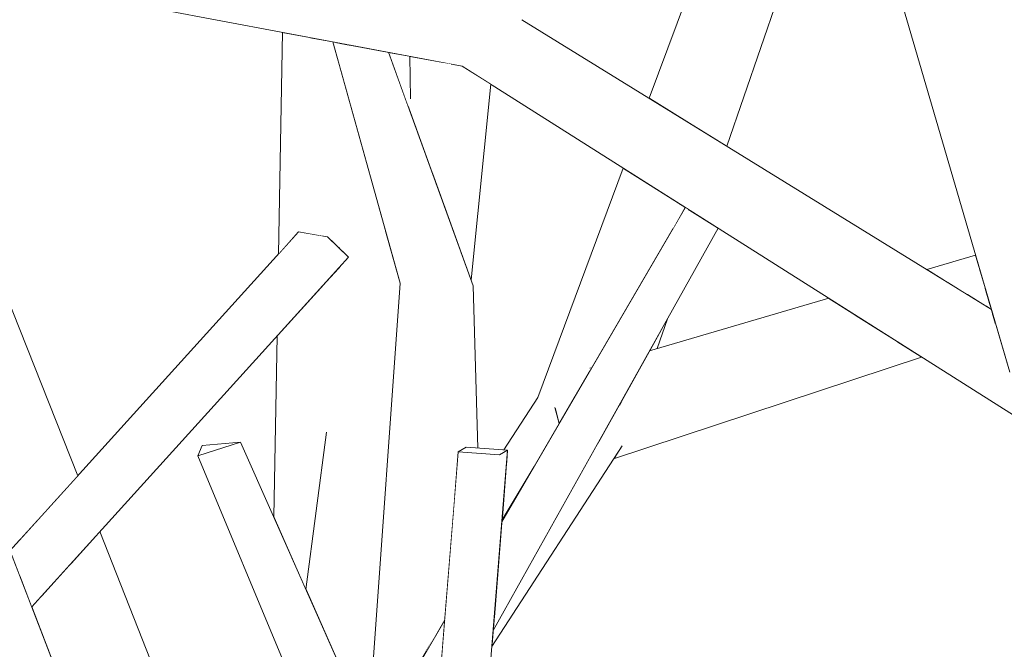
# Model space of a CAD drawing. Extents: x -289599 to -184549, y 66678 to 295474.
# Tile 376 of 656: x -262643 to -262552, y 72158 to 72217. Entities that reach past the tile are written whole.
import ezdxf

# ---------------------------------------------------------------- set-up
doc = ezdxf.new("R2010")
doc.units = 0
doc.header["$MEASUREMENT"] = 0
doc.linetypes.add('Wipeout_Contour', pattern=[1000, 0, -1000])
doc.layers.add('arch drzewa', color=8, linetype='Continuous')
doc.layers.add('arch drzewa_Nr_Pióra__4', color=8, linetype='Continuous', lineweight=9)

msp = doc.modelspace()

# ---------------------------------------------------------------- wipeouts: each hides what was drawn before it
at = {"color": 254, "linetype": 'Wipeout_Contour', "lineweight": 0, "ltscale": 2556269.257003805}
msp.add_wipeout([(-262558.495, 72228.646), (-262545.807, 72192.854), (-262543.711, 72199.638), (-262553.337, 72230.525), (-262554.878, 72229.963), (-262554.853, 72229.757), (-262554.956, 72229.859), (-262555.024, 72229.91)], dxfattribs=at).dxf.layer = 'arch drzewa'
at = {"color": 254, "linetype": 'Wipeout_Contour', "lineweight": 0, "ltscale": 1917668.64734372}
msp.add_wipeout([(-262653.554, 72192.451), (-262658.276, 72191.556), (-262644.48, 72163.259), (-262643.657, 72164.048), (-262644.376, 72163.046), (-262633.711, 72141.17)], dxfattribs=at).dxf.layer = 'arch drzewa'
at = {"color": 254, "linetype": 'Wipeout_Contour', "lineweight": 0, "ltscale": 958751.342294}
msp.add_wipeout([(-262607.433, 72143.643), (-262622.436, 72177.382), (-262626.378, 72176.106)], dxfattribs=at).dxf.layer = 'arch drzewa'
at = {"color": 254, "linetype": 'Wipeout_Contour', "lineweight": 0, "ltscale": 1278273.245990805}
msp.add_wipeout([(-262597.639, 72176.623), (-262601.476, 72176.893), (-262602.221, 72176.462), (-262598.384, 72176.193)], dxfattribs=at).dxf.layer = 'arch drzewa'

# ---------------------------------------------------------------- next in the draw order: wipeouts: each hides what was drawn before it
at = {"color": 254, "linetype": 'Wipeout_Contour', "lineweight": 0, "ltscale": 1917035.445205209}
msp.add_wipeout([(-262558.495, 72228.646), (-262520.656, 72106.94), (-262526.791, 72139.208), (-262528.844, 72145), (-262546.43, 72190.838), (-262545.807, 72192.854)], dxfattribs=at).dxf.layer = 'arch drzewa'
at = {"color": 254, "linetype": 'Wipeout_Contour', "lineweight": 0, "ltscale": 2556860.527461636}
msp.add_wipeout([(-262644.48, 72163.259), (-262658.276, 72191.556), (-262639.451, 72140.774), (-262633.711, 72141.17), (-262644.376, 72163.046), (-262645.103, 72162.411), (-262645.123, 72162.43), (-262645.139, 72162.433)], dxfattribs=at).dxf.layer = 'arch drzewa'
at = {"color": 254, "linetype": 'Wipeout_Contour', "lineweight": 0, "ltscale": 958732.31987}
msp.add_wipeout([(-262626.378, 72176.106), (-262611.798, 72141.098), (-262607.433, 72143.643)], dxfattribs=at).dxf.layer = 'arch drzewa'
at = {"color": 254, "linetype": 'Wipeout_Contour', "lineweight": 0, "ltscale": 1278246.391861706}
msp.add_wipeout([(-262598.384, 72176.193), (-262602.818, 72121.325), (-262602.308, 72118.855), (-262597.639, 72176.623)], dxfattribs=at).dxf.layer = 'arch drzewa'

# ---------------------------------------------------------------- next in the draw order: wipeouts: each hides what was drawn before it
at = {"color": 254, "linetype": 'Wipeout_Contour', "lineweight": 0, "ltscale": 2236586.000114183}
msp.add_wipeout([(-262564.13, 72228.611), (-262547.482, 72181.357), (-262545.413, 72179.033), (-262546.258, 72177.881), (-262519.942, 72103.186), (-262520.656, 72106.94), (-262558.495, 72228.646)], dxfattribs=at).dxf.layer = 'arch drzewa'
at = {"color": 254, "linetype": 'Wipeout_Contour', "lineweight": 0, "ltscale": 958855.275603}
msp.add_wipeout([(-262639.451, 72140.774), (-262658.276, 72191.556), (-262659.289, 72190.838)], dxfattribs=at).dxf.layer = 'arch drzewa'
at = {"color": 254, "linetype": 'Wipeout_Contour', "lineweight": 0, "ltscale": 958777.465239}
msp.add_wipeout([(-262626.378, 72176.106), (-262622.436, 72177.382), (-262625.972, 72177.05)], dxfattribs=at).dxf.layer = 'arch drzewa'
at = {"color": 254, "linetype": 'Wipeout_Contour', "lineweight": 0, "ltscale": 1278257.881153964}
msp.add_wipeout([(-262605.593, 72134.744), (-262602.818, 72121.325), (-262598.384, 72176.193), (-262602.221, 72176.462)], dxfattribs=at).dxf.layer = 'arch drzewa'

# ---------------------------------------------------------------- next in the draw order: wipeouts: each hides what was drawn before it
at = {"color": 254, "linetype": 'Wipeout_Contour', "lineweight": 0, "ltscale": 958588.496521}
msp.add_wipeout([(-262547.482, 72181.357), (-262564.13, 72228.611), (-262551.154, 72184.213)], dxfattribs=at).dxf.layer = 'arch drzewa'
at = {"color": 254, "linetype": 'Wipeout_Contour', "lineweight": 0, "ltscale": 958827.076866}
msp.add_wipeout([(-262659.289, 72190.838), (-262641.825, 72140.081), (-262639.451, 72140.774)], dxfattribs=at).dxf.layer = 'arch drzewa'
at = {"color": 254, "linetype": 'Wipeout_Contour', "lineweight": 0, "ltscale": 958704.339281}
msp.add_wipeout([(-262605.806, 72156.891), (-262603.803, 72156.893), (-262603.481, 72160.877)], dxfattribs=at).dxf.layer = 'arch drzewa'

# ---------------------------------------------------------------- next in the draw order: wipeouts: each hides what was drawn before it
at = {"color": 254, "linetype": 'Wipeout_Contour', "lineweight": 0, "ltscale": 1278203.043382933}
msp.add_wipeout([(-262596.316, 72216.579), (-262598.373, 72216.022), (-262552.619, 72189.224), (-262552.756, 72189.692)], dxfattribs=at).dxf.layer = 'arch drzewa'
at = {"color": 254, "linetype": 'Wipeout_Contour', "lineweight": 0, "ltscale": 1597999.1908334}
msp.add_wipeout([(-262643.819, 72167.291), (-262642.947, 72165.038), (-262642.891, 72164.894), (-262614.361, 72196.41), (-262617.034, 72196.878)], dxfattribs=at).dxf.layer = 'arch drzewa'
at = {"color": 254, "linetype": 'Wipeout_Contour', "lineweight": 0, "ltscale": 958705.20612}
msp.add_wipeout([(-262603.453, 72161.216), (-262605.402, 72157.583), (-262603.481, 72160.877)], dxfattribs=at).dxf.layer = 'arch drzewa'

# ---------------------------------------------------------------- next in the draw order: wipeouts: each hides what was drawn before it
at = {"color": 254, "linetype": 'Wipeout_Contour', "lineweight": 0, "ltscale": 958627.841579}
msp.add_wipeout([(-262598.373, 72216.022), (-262552.355, 72188.322), (-262552.619, 72189.224)], dxfattribs=at).dxf.layer = 'arch drzewa'
at = {"color": 254, "linetype": 'Wipeout_Contour', "lineweight": 0, "ltscale": 1278384.38747088}
msp.add_wipeout([(-262614.361, 72196.41), (-262642.891, 72164.894), (-262641.804, 72162.085), (-262612.417, 72194.548)], dxfattribs=at).dxf.layer = 'arch drzewa'

# ---------------------------------------------------------------- next in the draw order: linework, layer by layer
at = {"layer": 'arch drzewa_Nr_Pióra__4', "linetype": 'Continuous'}
for p, q in [((-262622.436, 72177.382), (-262626.378, 72176.106)), ((-262626.378, 72176.106), (-262625.972, 72177.05)), ((-262625.972, 72177.05), (-262622.436, 72177.382))]:
    msp.add_line(p, q, dxfattribs=at)

# ---------------------------------------------------------------- next in the draw order: wipeouts: each hides what was drawn before it
at = {"color": 254, "linetype": 'Wipeout_Contour', "lineweight": 0, "ltscale": 1278205.522328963}
msp.add_wipeout([(-262598.373, 72216.022), (-262601.874, 72212.28), (-262552.014, 72187.156), (-262552.355, 72188.322)], dxfattribs=at).dxf.layer = 'arch drzewa'
at = {"color": 254, "linetype": 'Wipeout_Contour', "lineweight": 0, "ltscale": 1278457.763025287}
msp.add_wipeout([(-262652.149, 72196.927), (-262640.458, 72171.004), (-262637.535, 72174.232), (-262649.661, 72204.849)], dxfattribs=at).dxf.layer = 'arch drzewa'
at = {"color": 254, "linetype": 'Wipeout_Contour', "lineweight": 0, "ltscale": 1278344.643395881}
msp.add_wipeout([(-262635.488, 72169.063), (-262638.221, 72166.044), (-262616.981, 72118.949), (-262616.42, 72120.916)], dxfattribs=at).dxf.layer = 'arch drzewa'

# ---------------------------------------------------------------- next in the draw order: wipeouts: each hides what was drawn before it
at = {"color": 254, "linetype": 'Wipeout_Contour', "lineweight": 0, "ltscale": 958779.877999}
msp.add_wipeout([(-262596.316, 72216.579), (-262649.197, 72224.974), (-262598.373, 72216.022)], dxfattribs=at).dxf.layer = 'arch drzewa'
at = {"color": 254, "linetype": 'Wipeout_Contour', "lineweight": 0, "ltscale": 1917180.080985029}
msp.add_wipeout([(-262601.874, 72212.28), (-262546.966, 72177.489), (-262545.413, 72179.033), (-262547.482, 72181.357), (-262551.154, 72184.213), (-262552.014, 72187.156)], dxfattribs=at).dxf.layer = 'arch drzewa'
at = {"color": 254, "linetype": 'Wipeout_Contour', "lineweight": 0, "ltscale": 1278462.038366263}
msp.add_wipeout([(-262653.023, 72194.143), (-262642.946, 72168.255), (-262640.458, 72171.004), (-262652.149, 72196.927)], dxfattribs=at).dxf.layer = 'arch drzewa'
at = {"color": 254, "linetype": 'Wipeout_Contour', "lineweight": 0, "ltscale": 1917492.914869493}
msp.add_wipeout([(-262640.923, 72163.058), (-262620.559, 72110.744), (-262620.422, 72111.6), (-262618.53, 72113.527), (-262616.981, 72118.949), (-262638.221, 72166.044)], dxfattribs=at).dxf.layer = 'arch drzewa'

# ---------------------------------------------------------------- next in the draw order: linework, layer by layer
at = {"layer": 'arch drzewa_Nr_Pióra__4', "linetype": 'Continuous'}
msp.add_line((-262637.535, 72174.232), (-262649.661, 72204.849), dxfattribs=at)

# ---------------------------------------------------------------- next in the draw order: wipeouts: each hides what was drawn before it
at = {"color": 254, "linetype": 'Wipeout_Contour', "lineweight": 0, "ltscale": 1597773.577738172}
msp.add_wipeout([(-262580.186, 72206.623), (-262577.294, 72204.838), (-262566.707, 72235.575), (-262568.922, 72241.561), (-262572.17, 72242.416)], dxfattribs=at).dxf.layer = 'arch drzewa'
at = {"color": 254, "linetype": 'Wipeout_Contour', "lineweight": 0, "ltscale": 1598085.16661714}
msp.add_wipeout([(-262649.488, 72221.227), (-262598.373, 72216.022), (-262648.912, 72224.924), (-262648.59, 72222.334), (-262649.376, 72222.677)], dxfattribs=at).dxf.layer = 'arch drzewa'
at = {"color": 254, "linetype": 'Wipeout_Contour', "lineweight": 0, "ltscale": 1278234.352078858}
msp.add_wipeout([(-262598.993, 72159.872), (-262578.113, 72197.225), (-262580.882, 72198.979), (-262598.905, 72160.952)], dxfattribs=at).dxf.layer = 'arch drzewa'
at = {"color": 254, "linetype": 'Wipeout_Contour', "lineweight": 0, "ltscale": 1917431.102841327}
msp.add_wipeout([(-262600.834, 72191.887), (-262606.211, 72191.904), (-262602.631, 72171.393), (-262602.221, 72176.462), (-262601.476, 72176.893), (-262600.418, 72176.818)], dxfattribs=at).dxf.layer = 'arch drzewa'
at = {"color": 254, "linetype": 'Wipeout_Contour', "lineweight": 0, "ltscale": 958578.834211}
msp.add_wipeout([(-262552.897, 72190.175), (-262553.283, 72190.018), (-262552.756, 72189.692)], dxfattribs=at).dxf.layer = 'arch drzewa'
at = {"color": 254, "linetype": 'Wipeout_Contour', "lineweight": 0, "ltscale": 1597946.345692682}
msp.add_wipeout([(-262640.923, 72163.058), (-262641.804, 72162.085), (-262634.074, 72142.108), (-262620.694, 72109.902), (-262620.559, 72110.744)], dxfattribs=at).dxf.layer = 'arch drzewa'

# ---------------------------------------------------------------- next in the draw order: linework, layer by layer
at = {"layer": 'arch drzewa_Nr_Pióra__4', "linetype": 'Continuous'}
msp.add_line((-262633.711, 72141.17), (-262653.554, 72192.451), dxfattribs=at)

# ---------------------------------------------------------------- next in the draw order: wipeouts: each hides what was drawn before it
at = {"color": 254, "linetype": 'Wipeout_Contour', "lineweight": 0, "ltscale": 958675.827655}
msp.add_wipeout([(-262584.499, 72209.285), (-262580.186, 72206.623), (-262572.17, 72242.416)], dxfattribs=at).dxf.layer = 'arch drzewa'
at = {"color": 254, "linetype": 'Wipeout_Contour', "lineweight": 0, "ltscale": 958783.59534}
msp.add_wipeout([(-262598.373, 72216.022), (-262649.488, 72221.227), (-262601.874, 72212.28)], dxfattribs=at).dxf.layer = 'arch drzewa'
at = {"color": 254, "linetype": 'Wipeout_Contour', "lineweight": 0, "ltscale": 1278239.715651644}
msp.add_wipeout([(-262598.176, 72169.971), (-262598.905, 72160.952), (-262580.882, 72198.979), (-262581.155, 72199.152)], dxfattribs=at).dxf.layer = 'arch drzewa'
at = {"color": 254, "linetype": 'Wipeout_Contour', "lineweight": 0, "ltscale": 2556557.075058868}
msp.add_wipeout([(-262606.211, 72191.904), (-262606.936, 72155.287), (-262603.931, 72155.299), (-262603.803, 72156.893), (-262605.806, 72156.891), (-262605.402, 72157.583), (-262603.453, 72161.216), (-262602.631, 72171.393)], dxfattribs=at).dxf.layer = 'arch drzewa'
at = {"color": 254, "linetype": 'Wipeout_Contour', "lineweight": 0, "ltscale": 1278108.61033533}
msp.add_wipeout([(-262553.328, 72191.649), (-262555.036, 72191.1), (-262553.283, 72190.018), (-262552.897, 72190.175)], dxfattribs=at).dxf.layer = 'arch drzewa'

# ---------------------------------------------------------------- next in the draw order: linework, layer by layer
at = {"layer": 'arch drzewa_Nr_Pióra__4', "linetype": 'Continuous'}
for p, q in [((-262584.499, 72209.285), (-262572.17, 72242.416)), ((-262577.294, 72204.838), (-262566.707, 72235.575)), ((-262605.593, 72134.744), (-262602.221, 72176.462)), ((-262602.221, 72176.462), (-262601.476, 72176.893))]:
    msp.add_line(p, q, dxfattribs=at)

# ---------------------------------------------------------------- next in the draw order: wipeouts: each hides what was drawn before it
at = {"color": 254, "linetype": 'Wipeout_Contour', "lineweight": 0, "ltscale": 958668.656343}
msp.add_wipeout([(-262581.771, 72199.543), (-262582.297, 72197.194), (-262581.155, 72199.152)], dxfattribs=at).dxf.layer = 'arch drzewa'
at = {"color": 254, "linetype": 'Wipeout_Contour', "lineweight": 0, "ltscale": 1278114.089296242}
msp.add_wipeout([(-262553.826, 72193.355), (-262556.868, 72192.231), (-262555.036, 72191.1), (-262553.328, 72191.649)], dxfattribs=at).dxf.layer = 'arch drzewa'
at = {"color": 254, "linetype": 'Wipeout_Contour', "lineweight": 0, "ltscale": 958727.783554}
msp.add_wipeout([(-262606.936, 72155.287), (-262606.211, 72191.904), (-262607.628, 72192.117)], dxfattribs=at).dxf.layer = 'arch drzewa'
at = {"color": 254, "linetype": 'Wipeout_Contour', "lineweight": 0, "ltscale": 958665.308655}
msp.add_wipeout([(-262584.476, 72185.843), (-262583.766, 72186.051), (-262582.812, 72188.819)], dxfattribs=at).dxf.layer = 'arch drzewa'
at = {"color": 254, "linetype": 'Wipeout_Contour', "lineweight": 0, "ltscale": 958692.734382}
msp.add_wipeout([(-262598.162, 72170.143), (-262598.176, 72169.971), (-262595.174, 72175.117)], dxfattribs=at).dxf.layer = 'arch drzewa'

# ---------------------------------------------------------------- next in the draw order: linework, layer by layer
at = {"layer": 'arch drzewa_Nr_Pióra__4', "linetype": 'Continuous'}
msp.add_line((-262605.869, 72156.782), (-262603.481, 72160.877), dxfattribs=at)

# ---------------------------------------------------------------- next in the draw order: wipeouts: each hides what was drawn before it
at = {"color": 254, "linetype": 'Wipeout_Contour', "lineweight": 0, "ltscale": 1278119.857253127}
msp.add_wipeout([(-262554.224, 72194.717), (-262558.747, 72193.39), (-262556.868, 72192.231), (-262553.826, 72193.355)], dxfattribs=at).dxf.layer = 'arch drzewa'
at = {"color": 254, "linetype": 'Wipeout_Contour', "lineweight": 0, "ltscale": 958722.656045}
msp.add_wipeout([(-262607.628, 72192.117), (-262610.217, 72155.588), (-262606.936, 72155.287)], dxfattribs=at).dxf.layer = 'arch drzewa'
at = {"color": 254, "linetype": 'Wipeout_Contour', "lineweight": 0, "ltscale": 1278240.242810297}
msp.add_wipeout([(-262598.993, 72159.872), (-262599.11, 72158.413), (-262587.085, 72176.936), (-262589.288, 72177.234)], dxfattribs=at).dxf.layer = 'arch drzewa'

# ---------------------------------------------------------------- next in the draw order: linework, layer by layer
at = {"layer": 'arch drzewa_Nr_Pióra__4', "linetype": 'Continuous'}
msp.add_line((-262558.747, 72193.39), (-262554.224, 72194.717), dxfattribs=at)

# ---------------------------------------------------------------- next in the draw order: wipeouts: each hides what was drawn before it
at = {"color": 254, "linetype": 'Wipeout_Contour', "lineweight": 0, "ltscale": 958748.653935}
msp.add_wipeout([(-262608.705, 72213.564), (-262612.277, 72214.235), (-262600.834, 72191.887)], dxfattribs=at).dxf.layer = 'arch drzewa'
at = {"color": 254, "linetype": 'Wipeout_Contour', "lineweight": 0, "ltscale": 2236947.310090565}
msp.add_wipeout([(-262598.162, 72170.143), (-262595.174, 72175.117), (-262592.85, 72179.102), (-262593.227, 72180.46), (-262593.046, 72180.641), (-262594.833, 72181.518), (-262597.743, 72175.326)], dxfattribs=at).dxf.layer = 'arch drzewa'

# ---------------------------------------------------------------- next in the draw order: wipeouts: each hides what was drawn before it
at = {"color": 254, "linetype": 'Wipeout_Contour', "lineweight": 0, "ltscale": 1278331.302940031}
msp.add_wipeout([(-262612.277, 72214.235), (-262613.332, 72214.433), (-262606.211, 72191.904), (-262600.834, 72191.887)], dxfattribs=at).dxf.layer = 'arch drzewa'
at = {"color": 254, "linetype": 'Wipeout_Contour', "lineweight": 0, "ltscale": 1278262.160355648}
msp.add_wipeout([(-262594.833, 72181.518), (-262597.997, 72176.649), (-262597.639, 72176.623), (-262597.743, 72175.326)], dxfattribs=at).dxf.layer = 'arch drzewa'

# ---------------------------------------------------------------- next in the draw order: linework, layer by layer
at = {"layer": 'arch drzewa_Nr_Pióra__4', "linetype": 'Continuous'}
for p, q in [((-262600.418, 72176.818), (-262600.834, 72191.887)), ((-262602.308, 72118.855), (-262597.639, 72176.623)), ((-262598.384, 72176.193), (-262602.221, 72176.462)), ((-262601.476, 72176.893), (-262597.639, 72176.623)), ((-262597.639, 72176.623), (-262598.384, 72176.193)), ((-262598.162, 72170.143), (-262595.174, 72175.117))]:
    msp.add_line(p, q, dxfattribs=at)

# ---------------------------------------------------------------- next in the draw order: wipeouts: each hides what was drawn before it
at = {"color": 254, "linetype": 'Wipeout_Contour', "lineweight": 0, "ltscale": 958759.683035}
msp.add_wipeout([(-262613.332, 72214.433), (-262613.633, 72214.49), (-262606.211, 72191.904)], dxfattribs=at).dxf.layer = 'arch drzewa'
at = {"color": 254, "linetype": 'Wipeout_Contour', "lineweight": 0, "ltscale": 1597885.971384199}
msp.add_wipeout([(-262602.901, 72212.473), (-262603.526, 72199.302), (-262601.031, 72192.429), (-262599.214, 72210.595), (-262601.874, 72212.28)], dxfattribs=at).dxf.layer = 'arch drzewa'
at = {"color": 254, "linetype": 'Wipeout_Contour', "lineweight": 0, "ltscale": 1917362.889177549}
msp.add_wipeout([(-262586.912, 72202.8), (-262594.833, 72181.518), (-262593.046, 72180.641), (-262589.867, 72184.216), (-262582.297, 72197.194), (-262581.771, 72199.543)], dxfattribs=at).dxf.layer = 'arch drzewa'

# ---------------------------------------------------------------- next in the draw order: linework, layer by layer
at = {"layer": 'arch drzewa_Nr_Pióra__4', "linetype": 'Continuous'}
for p, q in [((-262601.031, 72192.429), (-262599.214, 72210.595)), ((-262597.997, 72176.649), (-262594.833, 72181.518))]:
    msp.add_line(p, q, dxfattribs=at)

# ---------------------------------------------------------------- next in the draw order: wipeouts: each hides what was drawn before it
at = {"color": 254, "linetype": 'Wipeout_Contour', "lineweight": 0, "ltscale": 1278340.058869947}
msp.add_wipeout([(-262613.633, 72214.49), (-262613.875, 72214.535), (-262607.628, 72192.117), (-262606.211, 72191.904)], dxfattribs=at).dxf.layer = 'arch drzewa'
at = {"color": 254, "linetype": 'Wipeout_Contour', "lineweight": 0, "ltscale": 1278317.883031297}
msp.add_wipeout([(-262604.566, 72202.164), (-262603.526, 72199.302), (-262602.901, 72212.473), (-262603.534, 72212.592)], dxfattribs=at).dxf.layer = 'arch drzewa'
at = {"color": 254, "linetype": 'Wipeout_Contour', "lineweight": 0, "ltscale": 1278177.276803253}
msp.add_wipeout([(-262587.667, 72176.04), (-262587.804, 72175.829), (-262559.23, 72185.26), (-262561.48, 72186.686)], dxfattribs=at).dxf.layer = 'arch drzewa'
at = {"color": 254, "linetype": 'Wipeout_Contour', "lineweight": 0, "ltscale": 1278247.120680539}
msp.add_wipeout([(-262593.227, 72180.46), (-262592.85, 72179.102), (-262589.867, 72184.216), (-262593.046, 72180.641)], dxfattribs=at).dxf.layer = 'arch drzewa'

# ---------------------------------------------------------------- next in the draw order: linework, layer by layer
at = {"layer": 'arch drzewa_Nr_Pióra__4', "linetype": 'Continuous'}
for p, q in [((-262590.004, 72184.221), (-262589.835, 72184.27)), ((-262592.85, 72179.102), (-262593.259, 72180.574))]:
    msp.add_line(p, q, dxfattribs=at)

# ---------------------------------------------------------------- next in the draw order: wipeouts: each hides what was drawn before it
at = {"color": 254, "linetype": 'Wipeout_Contour', "lineweight": 0, "ltscale": 1597909.596486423}
msp.add_wipeout([(-262606.872, 72208.515), (-262604.566, 72202.164), (-262603.534, 72212.592), (-262606.731, 72213.193), (-262606.651, 72209.667)], dxfattribs=at).dxf.layer = 'arch drzewa'
at = {"color": 254, "linetype": 'Wipeout_Contour', "lineweight": 0, "ltscale": 2237031.6625941}
msp.add_wipeout([(-262609.155, 72196.259), (-262610.584, 72150.729), (-262609.822, 72149.016), (-262609.181, 72155.493), (-262610.217, 72155.588), (-262607.628, 72192.117), (-262609.019, 72197.107)], dxfattribs=at).dxf.layer = 'arch drzewa'
at = {"color": 254, "linetype": 'Wipeout_Contour', "lineweight": 0, "ltscale": 1917296.596043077}
msp.add_wipeout([(-262589.288, 72177.234), (-262587.085, 72176.936), (-262587.667, 72176.04), (-262561.48, 72186.686), (-262563.932, 72188.239), (-262587.345, 72180.71)], dxfattribs=at).dxf.layer = 'arch drzewa'

# ---------------------------------------------------------------- next in the draw order: linework, layer by layer
at = {"layer": 'arch drzewa_Nr_Pióra__4', "linetype": 'Continuous'}
msp.add_line((-262599.11, 72158.413), (-262587.029, 72177.023), dxfattribs=at)

# ---------------------------------------------------------------- next in the draw order: wipeouts: each hides what was drawn before it
at = {"color": 254, "linetype": 'Wipeout_Contour', "lineweight": 0, "ltscale": 1278337.026065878}
msp.add_wipeout([(-262608.705, 72213.564), (-262606.872, 72208.515), (-262606.651, 72209.667), (-262606.731, 72213.193)], dxfattribs=at).dxf.layer = 'arch drzewa'
at = {"color": 254, "linetype": 'Wipeout_Contour', "lineweight": 0, "ltscale": 1917479.356781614}
msp.add_wipeout([(-262616.354, 72163.705), (-262610.584, 72150.729), (-262609.155, 72196.259), (-262612.924, 72172.88), (-262613.607, 72175.645), (-262614.514, 72177.887)], dxfattribs=at).dxf.layer = 'arch drzewa'
at = {"color": 254, "linetype": 'Wipeout_Contour', "lineweight": 0, "ltscale": 1278188.447897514}
msp.add_wipeout([(-262587.345, 72180.71), (-262563.932, 72188.239), (-262565.31, 72189.112), (-262587.161, 72181.039)], dxfattribs=at).dxf.layer = 'arch drzewa'

# ---------------------------------------------------------------- next in the draw order: linework, layer by layer
at = {"layer": 'arch drzewa_Nr_Pióra__4', "linetype": 'Continuous'}
for p, q in [((-262551.054, 72183.871), (-262564.13, 72228.611)), ((-262606.641, 72209.24), (-262606.731, 72213.193))]:
    msp.add_line(p, q, dxfattribs=at)

# ---------------------------------------------------------------- next in the draw order: wipeouts: each hides what was drawn before it
at = {"color": 254, "linetype": 'Wipeout_Contour', "lineweight": 0, "ltscale": 1917507.376664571}
msp.add_wipeout([(-262609.019, 72197.107), (-262613.422, 72212.907), (-262613.203, 72195.301), (-262612.417, 72194.548), (-262613.183, 72193.702), (-262612.924, 72172.88)], dxfattribs=at).dxf.layer = 'arch drzewa'
at = {"color": 254, "linetype": 'Wipeout_Contour', "lineweight": 0, "ltscale": 1278191.514567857}
msp.add_wipeout([(-262587.161, 72181.039), (-262565.31, 72189.112), (-262567.848, 72190.72), (-262584.476, 72185.843)], dxfattribs=at).dxf.layer = 'arch drzewa'

# ---------------------------------------------------------------- next in the draw order: linework, layer by layer
at = {"layer": 'arch drzewa_Nr_Pióra__4', "linetype": 'Continuous'}
for p, q in [((-262552.756, 72189.692), (-262596.316, 72216.579)), ((-262600.834, 72191.887), (-262608.705, 72213.564)), ((-262546.966, 72177.489), (-262601.874, 72212.28)), ((-262594.833, 72181.518), (-262586.912, 72202.8)), ((-262598.176, 72169.971), (-262581.155, 72199.152)), ((-262598.993, 72159.872), (-262578.113, 72197.225)), ((-262610.217, 72155.588), (-262607.628, 72192.117)), ((-262584.476, 72185.843), (-262567.848, 72190.72)), ((-262583.766, 72186.051), (-262582.812, 72188.819)), ((-262587.804, 72175.829), (-262559.23, 72185.26))]:
    msp.add_line(p, q, dxfattribs=at)

# ---------------------------------------------------------------- next in the draw order: wipeouts: each hides what was drawn before it
at = {"color": 254, "linetype": 'Wipeout_Contour', "lineweight": 0, "ltscale": 1917536.587096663}
msp.add_wipeout([(-262615.954, 72214.926), (-262614.853, 72196.496), (-262614.361, 72196.41), (-262613.203, 72195.301), (-262613.422, 72212.907), (-262613.875, 72214.535)], dxfattribs=at).dxf.layer = 'arch drzewa'
at = {"color": 254, "linetype": 'Wipeout_Contour', "lineweight": 0, "ltscale": 1278333.577732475}
msp.add_wipeout([(-262614.593, 72192.144), (-262613.607, 72175.645), (-262612.924, 72172.88), (-262613.183, 72193.702)], dxfattribs=at).dxf.layer = 'arch drzewa'

# ---------------------------------------------------------------- next in the draw order: linework, layer by layer
at = {"layer": 'arch drzewa_Nr_Pióra__4', "linetype": 'Continuous'}
msp.add_line((-262612.417, 72194.548), (-262614.361, 72196.41), dxfattribs=at)

# ---------------------------------------------------------------- next in the draw order: wipeouts: each hides what was drawn before it
at = {"color": 254, "linetype": 'Wipeout_Contour', "lineweight": 0, "ltscale": 1597958.035039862}
msp.add_wipeout([(-262618.9, 72194.817), (-262617.034, 72196.878), (-262614.853, 72196.496), (-262615.954, 72214.926), (-262618.524, 72215.409)], dxfattribs=at).dxf.layer = 'arch drzewa'
at = {"color": 254, "linetype": 'Wipeout_Contour', "lineweight": 0, "ltscale": 1917506.828712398}
msp.add_wipeout([(-262619.346, 72170.433), (-262616.354, 72163.705), (-262614.514, 72177.887), (-262613.607, 72175.645), (-262614.593, 72192.144), (-262619.039, 72187.233)], dxfattribs=at).dxf.layer = 'arch drzewa'

# ---------------------------------------------------------------- next in the draw order: linework, layer by layer
at = {"layer": 'arch drzewa_Nr_Pióra__4', "linetype": 'Continuous'}
for p, q in [((-262601.874, 72212.28), (-262649.488, 72221.227)), ((-262618.9, 72194.817), (-262618.524, 72215.409)), ((-262607.628, 72192.117), (-262613.875, 72214.535)), ((-262643.819, 72167.291), (-262617.034, 72196.878)), ((-262614.361, 72196.41), (-262617.034, 72196.878)), ((-262641.804, 72162.085), (-262612.417, 72194.548)), ((-262619.346, 72170.433), (-262619.039, 72187.233)), ((-262616.354, 72163.705), (-262614.46, 72178.3)), ((-262607.433, 72143.643), (-262622.436, 72177.382)), ((-262611.798, 72141.098), (-262626.378, 72176.106)), ((-262616.42, 72120.916), (-262635.488, 72169.063))]:
    msp.add_line(p, q, dxfattribs=at)

doc.saveas('drawing.dxf')
